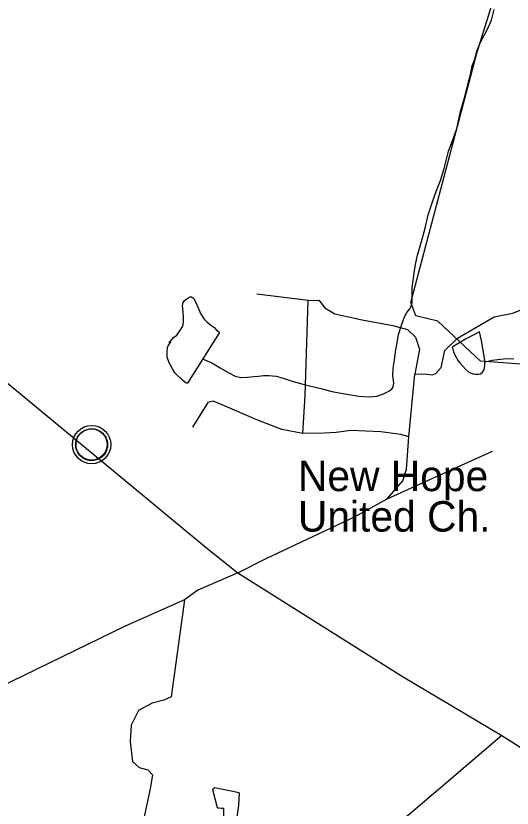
# Model space of a CAD drawing. Extents: x 2126262 to 2293712, y 749403 to 919119.
# Drawn here: x 2194004 to 2196447, y 807945 to 811845 of the extents above; entities that cross this region are included whole.
import ezdxf

# ---------------------------------------------------------------- set-up
doc = ezdxf.new("R2010")
doc.units = 0
for name, color, linetype in [('Exist Civil Demographics Community CELL', 7, 'Continuous'), ('Exist Cultural Church with Cemetery Label', 7, 'Continuous'), ('Exist Hydrographic Creek Single Shore', 7, 'Continuous'), ('Exist Hydrographic Misc Water Feature', 7, 'Continuous'), ('Exist Road Non-System Type 51', 7, 'Continuous'), ('Exist Road Primary NC Attributed', 7, 'Continuous')]:
    doc.layers.add(name, color=color, linetype=linetype)

msp = doc.modelspace()

# ---------------------------------------------------------------- linework, layer by layer
at = {"layer": 'Exist Civil Demographics Community CELL'}
msp.add_lwpolyline([(2194299.8, 809746.9), (2194300.8, 809752.5), (2194302.6, 809759.1), (2194305.5, 809766.3), (2194308.4, 809772), (2194311.8, 809777.8), (2194315.5, 809782.9), (2194319.5, 809787.3), (2194324.1, 809791.8), (2194329.6, 809796.4), (2194335, 809800.1), (2194339.9, 809803), (2194345, 809805.4), (2194350.4, 809807.7), (2194356.1, 809809.5), (2194360.4, 809810.7), (2194365.2, 809811.4), (2194369.4, 809812.1), (2194375.7, 809812.4), (2194380.2, 809812.3), (2194385.8, 809812), (2194390.7, 809811.3), (2194395.6, 809810.3), (2194400.6, 809808.9), (2194405.8, 809807), (2194412.5, 809804.1), (2194418.7, 809800.6), (2194423.8, 809797), (2194428.9, 809793), (2194432.3, 809789.9), (2194436.4, 809785.5), (2194440.2, 809780.8), (2194443.3, 809776.2), (2194446.5, 809771.2), (2194448.9, 809766), (2194450.9, 809761), (2194452.5, 809756), (2194453.8, 809751.4), (2194454.9, 809745.4), (2194455.5, 809740.7), (2194455.8, 809734.7), (2194455.6, 809728.9), (2194455, 809723.2), (2194454.1, 809717.7), (2194452.4, 809711.5), (2194450.5, 809705.7), (2194448.3, 809700.6), (2194445.1, 809694.6), (2194441.8, 809689.3), (2194438.4, 809684.6), (2194434.1, 809679.9), (2194428.8, 809674.9), (2194423.8, 809670.8), (2194418.8, 809667.4), (2194414.5, 809664.8), (2194407.7, 809661.6), (2194400.5, 809658.9), (2194394.6, 809657.4), (2194388, 809656.1), (2194383.6, 809655.7), (2194379.1, 809655.4), (2194373.5, 809655.4), (2194369.2, 809655.8), (2194363.6, 809656.6), (2194357.6, 809657.9), (2194353.1, 809659.2), (2194347.9, 809661), (2194343.3, 809663), (2194339.4, 809665.3), (2194332.6, 809669.3), (2194327, 809673.6), (2194322.1, 809678.1), (2194317.6, 809683), (2194314.4, 809686.9), (2194311.5, 809691.1), (2194307.4, 809698.2), (2194305.6, 809701.7), (2194303.9, 809705.8), (2194301.3, 809713.9), (2194299.8, 809721), (2194299.1, 809726.2), (2194298.8, 809732.5), (2194298.7, 809737.2), (2194299.3, 809743.6)], close=True, dxfattribs=at)
for centre, radius in [((2194377.4, 809734.5), 94.3), ((2194377.1, 809734.8), 76.7)]:
    msp.add_circle(centre, radius, dxfattribs=at)
at = {"layer": 'Exist Hydrographic Creek Single Shore'}
msp.add_lwpolyline([(2197103.6, 809409.1), (2197027.5, 809617.3), (2196792.5, 809848.5), (2196733.7, 809954.7), (2196641.6, 810064.9), (2196490.7, 810130.3), (2196290.6, 810144.3), (2196081.6, 810342.1), (2195972.5, 810367.4), (2195947.7, 810433.5), (2196272.7, 811660.2), (2196402.8, 812077.4), (2196407.7, 812569.4), (2196347.6, 812852.8), (2196395.6, 813094.5), (2196460.6, 813270.3), (2196626.7, 813512.9), (2196633.7, 813578.4)], dxfattribs=at)
at = {"layer": 'Exist Hydrographic Misc Water Feature'}
for points in [[(2195948.7, 810413), (2195954.8, 810433), (2195954.6, 810475), (2195954.2, 810507), (2195967.6, 810601), (2195973.3, 810629.1), (2195981.1, 810667.1), (2196000.6, 810733.2), (2196018.2, 810799.3), (2196033.8, 810865.4), (2196055.3, 810929.6), (2196074.8, 810985.7), (2196094.5, 811033.8), (2196112.1, 811093.9), (2196123.8, 811140), (2196133.4, 811178), (2196153.3, 811230.1), (2196174.9, 811290.3), (2196192.3, 811374.3), (2196211.8, 811440.5), (2196229.2, 811506.6), (2196242.7, 811562.6), (2196250.5, 811598.7), (2196262.2, 811630.7), (2196272.1, 811670.8), (2196285.8, 811702.9), (2196301.6, 811737), (2196323.3, 811775.2), (2196345.1, 811823.2), (2196358.8, 811875.3)], [(2194925.1, 810156), (2194849.8, 810037.5), (2194841.8, 810037.5), (2194823.8, 810051.3), (2194787.5, 810087.1), (2194775.4, 810107.1), (2194759, 810136.9), (2194749.1, 810164.8), (2194748.7, 810192.8), (2194750.6, 810212.8), (2194754.5, 810220.9), (2194766.6, 810240.9), (2194756.5, 810238.9), (2194766.4, 810244.9), (2194780.3, 810260.9), (2194796.3, 810273.1), (2194814.1, 810299.2), (2194825.8, 810317.3), (2194829.7, 810335.3), (2194829.5, 810359.3), (2194827.3, 810387.3), (2194825.2, 810419.2), (2194827.1, 810433.2), (2194835.1, 810443.3), (2194845.1, 810451.3), (2194852.9, 810457.4), (2194862.7, 810461.5), (2194868.9, 810461.5), (2194878.7, 810455.6), (2194889, 810437.7), (2194901.3, 810407.8), (2194913.6, 810379.8), (2194931.6, 810352), (2194943.7, 810338.1), (2194961.8, 810324.2), (2194979.8, 810310.4), (2194992.1, 810298.4), (2195000.1, 810292.5), (2195006.1, 810286.5), (2194925.1, 810156)], [(2194925.1, 810156), (2194935.1, 810152.1), (2194969, 810136.3), (2195009.3, 810112.6), (2195053.2, 810086.9), (2195083.6, 810071.2), (2195111.5, 810065.3), (2195143.5, 810065.5), (2195177.5, 810069.8), (2195197.6, 810071.9), (2195223.6, 810074.1), (2195249.3, 810074.3), (2195285.6, 810070.6), (2195319.6, 810060.8), (2195363.5, 810047), (2195405.5, 810035.3), (2195455.7, 810021.7), (2195505.8, 810010), (2195559.7, 809996.4), (2195623.9, 809984.8), (2195692, 809973.4), (2195744.1, 809969.7), (2195780.1, 809972), (2195813.8, 809984.2), (2195843.7, 809998.3), (2195855.6, 810010.5), (2195861.5, 810018.5), (2195863.6, 810036.5), (2195863.4, 810050.5), (2195859.3, 810072.5), (2195861.1, 810110.5), (2195866.9, 810150.5), (2195872.2, 810190.6), (2195880, 810234.5), (2195887.8, 810276.6), (2195901.5, 810322.7), (2195917.3, 810362.8), (2195929, 810384.9), (2195943, 810402.9), (2195948.7, 810413)], [(2196312.5, 810139.6), (2196312.5, 810147.6), (2196304.3, 810199.5), (2196295.8, 810247.4), (2196285.6, 810289.3), (2196217.7, 810252.8)], [(2196217.7, 810252.8), (2196152.1, 810214.4), (2196154.4, 810204.5), (2196158.3, 810190.5), (2196166.5, 810172.6), (2196180.6, 810146.7), (2196188.6, 810136.7), (2196216.7, 810104.9), (2196233.1, 810091.1), (2196253, 810083.2), (2196265.1, 810081.2), (2196277, 810081.4), (2196283.1, 810081.4), (2196291.1, 810083.4), (2196301, 810091.5), (2196308.8, 810103.6), (2196312.9, 810121.6), (2196312.5, 810139.6)], [(2196454.6, 810154.5), (2196416.6, 810156.3), (2196376.6, 810152), (2196348.5, 810147.8), (2196312.5, 810139.6)], [(2195029.4, 807749.5), (2195028, 807943.5), (2195016.1, 807943.4), (2195004, 807945.2), (2195000.1, 807945.2), (2194996, 807947.2), (2194973.5, 808035), (2194977.6, 808041.1), (2194983.5, 808047.1), (2195023.5, 808039.4), (2195079.5, 808027.8), (2195093.6, 808023.9), (2195103.5, 808019.9), (2195100, 807958), (2195086.4, 807867.9), (2195073.3, 807783.8), (2195069.4, 807731.8), (2195051.6, 807727.7), (2195037.4, 807729.6), (2195029.4, 807737.5), (2195029.4, 807749.5)]]:
    msp.add_lwpolyline(points, dxfattribs=at)
at = {"layer": 'Exist Road Non-System Type 51'}
for p, q in [((2195442.8, 810444.1), (2195190.2, 810474.8)), ((2195937.8, 809772), (2195968.1, 810080.3)), ((2195831, 809468.3), (2196350.1, 809701.5))]:
    msp.add_line(p, q, dxfattribs=at)
for points in [[(2195968.1, 810080.3), (2196016.6, 810082.7), (2196052.2, 810077.1), (2196071.7, 810084.1), (2196096.9, 810113.5), (2196114.6, 810196.9), (2196178.1, 810257.6), (2196358.1, 810363.8), (2196449.5, 810381.2), (2196593.2, 810438.5), (2196670.7, 810486.7), (2196720.9, 810506.2), (2196789.3, 810524.4), (2196871.6, 810577.5), (2196937.9, 810657.8)], [(2195416.3, 809789.1), (2195428.1, 809975.5), (2195442.8, 810444.1)], [(2195442.8, 810444.1), (2195495.8, 810445.5), (2195525.1, 810407.8), (2195573.9, 810378.4), (2195707.9, 810347.7), (2195858.6, 810319.8), (2195931.2, 810301.6), (2195970.2, 810263.9), (2195991.2, 810203.9), (2195968.1, 810080.3)], [(2195416.3, 809789.1), (2195313.7, 809809.4), (2195189.5, 809856.8), (2195019.3, 809929.5), (2194974.6, 809949), (2194949.5, 809942), (2194874.2, 809820.5)], [(2195937.8, 809772), (2195899.1, 809784.9), (2195800, 809797.5), (2195652.1, 809804.5), (2195580.9, 809794.7), (2195520.9, 809790.5), (2195416.3, 809789.1)], [(2195831, 809468.3), (2195908.5, 809555.5), (2195926.6, 809614.2), (2195937.8, 809772)], [(2195096.5, 809103), (2195236.6, 809173.6), (2195671.3, 809378.2), (2195831, 809468.3)], [(2195096.5, 809103), (2194899.8, 809017.8), (2194834.2, 808970.3), (2194767.9, 808493.4), (2194733, 808476.6), (2194675.8, 808462.7), (2194607.5, 808426.4), (2194572.6, 808353.7), (2194567, 808272.7), (2194578.8, 808174.3), (2194610.9, 808144.9), (2194654.2, 808133.8), (2194677.2, 808109.3), (2194666.1, 808039.5), (2194627, 807864.9)], [(2194834.2, 808970.3), (2194541.9, 808840.8), (2193796.8, 808477.7), (2192894, 808043.4)], [(2196396.3, 808302.1), (2196125.2, 808071.7), (2195548.2, 807580.8)]]:
    msp.add_lwpolyline(points, dxfattribs=at)
at = {"layer": 'Exist Road Primary NC Attributed'}
msp.add_lwpolyline([(2192160.1, 810972.4), (2192433.5, 810941.5), (2192619.8, 810897.5), (2192869.6, 810808.1), (2193078.2, 810711.1), (2193279.1, 810585.4), (2193942.6, 810055.4), (2194942.3, 809226.6), (2195096.5, 809103), (2195902.3, 808596.7), (2196396.3, 808302.1), (2196585, 808183), (2196695, 808120.3)], dxfattribs=at)

# ---------------------------------------------------------------- texts
at = {"layer": 'Exist Cultural Church with Cemetery Label'}
for s, p in [('New Hope', (2195392.4, 809505.4)), ('United Ch.', (2195392.4, 809306.2))]:
    msp.add_text(s, height=150, dxfattribs=at).set_placement(p)

doc.saveas('drawing.dxf')
